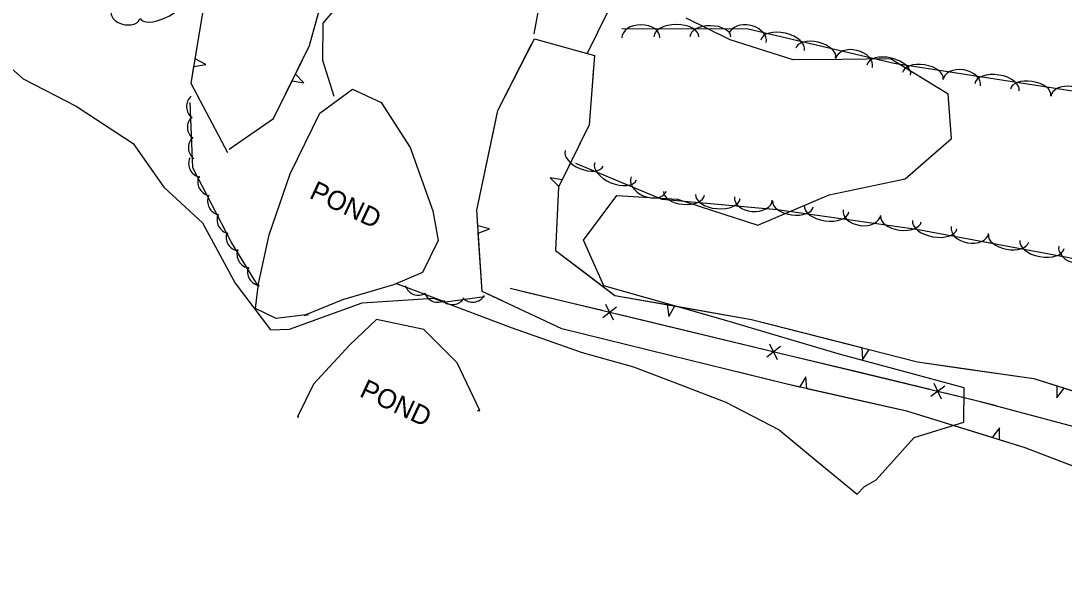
# Model space of a CAD drawing. Extents: x 954793 to 988390, y 1867850 to 1924428.
# Drawn here: x 963154.1 to 963426.2, y 1900726.1 to 1900873.5 of the extents above; entities that cross this region are included whole.
import ezdxf

# ---------------------------------------------------------------- set-up
doc = ezdxf.new("R2010")
doc.units = 0
for name, color, linetype in [('S_FENCE', 7, 'Continuous'), ('S_OBSCURES', 7, 'Continuous'), ('S_STREAM', 7, 'Continuous'), ('S_STREAM_ANNOT', 7, 'Continuous'), ('S_TREE', 7, 'Continuous')]:
    doc.layers.add(name, color=color, linetype=linetype)

msp = doc.modelspace()

# ---------------------------------------------------------------- linework, layer by layer
at = {"layer": 'S_FENCE'}
for p, q in [((963309.48, 1900798.87), (963305.86, 1900796.14)), ((963308.64, 1900795.47), (963306.69, 1900799.54)), ((963351.43, 1900785.17), (963349.47, 1900789.25)), ((963352.26, 1900788.58), (963348.64, 1900785.85)), ((963395.04, 1900778.29), (963391.42, 1900775.55)), ((963394.21, 1900774.88), (963392.25, 1900778.96))]:
    msp.add_line(p, q, dxfattribs=at)
for points in [[(963286.28, 1900802.65), (963281.77, 1900803.74)], [(963584.57, 1900726.13), (963404.06, 1900774.31), (963281.77, 1900803.74)], [(963305.72, 1900797.97), (963286.28, 1900802.65)], [(963329.06, 1900792.36), (963309.61, 1900797.04)], [(963348.51, 1900787.68), (963329.06, 1900792.36)], [(963371.84, 1900782.07), (963352.39, 1900786.74)], [(963391.29, 1900777.39), (963371.84, 1900782.07)], [(963408.56, 1900773.11), (963404.06, 1900774.31), (963395.18, 1900776.45)]]:
    msp.add_lwpolyline(points, dxfattribs=at)
at = {"layer": 'S_OBSCURES'}
msp.add_lwpolyline([(963142.64, 1900869.03), (963154.75, 1900858.4), (963168.54, 1900851.31), (963183.38, 1900841.55), (963191.41, 1900830.17), (963201.46, 1900820.91), (963209.98, 1900805.18), (963219.2, 1900793.01), (963224.21, 1900793.12), (963243.13, 1900799.98), (963261.71, 1900801.2), (963281.97, 1900793.57), (963300.54, 1900787.02), (963313.87, 1900783.34), (963325.93, 1900778.73), (963337.99, 1900774.12), (963351.89, 1900766.89), (963362.04, 1900758.5), (963372.19, 1900750.12), (963374.09, 1900752.09), (963377.16, 1900753.88), (963387.04, 1900764.86), (963400.04, 1900768.87), (963400.13, 1900777.84), (963384, 1900782.19), (963367.86, 1900786.53), (963352.61, 1900791.06), (963337.35, 1900795.59), (963321.76, 1900800.02), (963306.17, 1900804.45), (963300.84, 1900816.35), (963309.55, 1900828.04), (963325.32, 1900827.01), (963346.35, 1900820.23), (963364.94, 1900828.17), (963384.74, 1900832.39), (963396.8, 1900842.87), (963395.92, 1900854.46), (963380.93, 1900863.64), (963368.22, 1900863.51), (963355.51, 1900863.38), (963339.07, 1900868.58), (963327.61, 1900874.22)], dxfattribs=at)
at = {"layer": 'S_STREAM'}
for points in [[(963235.84, 1900853.85), (963232.85, 1900863.18), (963233, 1900872.92), (963240.78, 1900882.13), (963253.97, 1900885.26), (963264.84, 1900891.81), (963279, 1900902.24), (963296.77, 1900912.61)], [(963229.1, 1900796.97), (963220.69, 1900795.88), (963215.28, 1900798.55), (963216.08, 1900804.99), (963218.92, 1900817.7), (963224.33, 1900833.67), (963232.12, 1900849.5), (963240.61, 1900855.7), (963248.05, 1900852.24), (963255.65, 1900840.49), (963261.52, 1900823.98), (963262.96, 1900816.29), (963258.84, 1900807.88), (963251.34, 1900804.74), (963238.04, 1900800.83), (963227.99, 1900796.72), (963229.1, 1900796.97)], [(963273.79, 1900771.95), (963267.88, 1900784.39), (963259.19, 1900793.04), (963246.91, 1900795.64), (963239.9, 1900789.09), (963230.43, 1900778.81), (963226.25, 1900770.29), (963226.65, 1900770.31)], [(963273.24, 1900771.93), (963273.79, 1900771.95)]]:
    msp.add_lwpolyline(points, dxfattribs=at)
at = {"layer": 'S_TREE'}
for p, q in [((963202.39, 1900862.12), (963199.59, 1900863.61)), ((963199.27, 1900861.67), (963202.39, 1900862.12)), ((963224.85, 1900857.88), (963227.96, 1900857.4)), ((963227.96, 1900857.4), (963225.72, 1900859.64)), ((963295.28, 1900832.12), (963292.18, 1900832.59)), ((963292.18, 1900832.59), (963294.42, 1900830.35)), ((963276.35, 1900819.32), (963273.28, 1900820.13)), ((963273.42, 1900818.17), (963276.35, 1900819.32)), ((963322.71, 1900799.55), (963323.12, 1900796.43)), ((963323.12, 1900796.43), (963324.64, 1900799.21)), ((963373.41, 1900788.32), (963373.58, 1900785.18)), ((963373.58, 1900785.18), (963375.31, 1900787.83)), ((963358.85, 1900780.75), (963357.2, 1900778.05)), ((963359.12, 1900777.62), (963358.85, 1900780.75)), ((963424.31, 1900778.35), (963424.31, 1900775.21)), ((963424.31, 1900775.21), (963426.18, 1900777.76)), ((963409.29, 1900767.43), (963407.43, 1900764.87)), ((963409.31, 1900764.29), (963409.29, 1900767.43))]:
    msp.add_line(p, q, dxfattribs=at)
for points in [[(963208.1, 1900839.11), (963198.53, 1900857.21), (963201.76, 1900876.69), (963209.44, 1900895.96), (963203.73, 1900920.58), (963193.18, 1900945.91), (963190.3, 1900978.74), (963203.04, 1900987.6), (963226.16, 1900976.24), (963245.02, 1900976.39), (963269.13, 1900965.48), (963298.86, 1900955.58), (963320, 1900944.25), (963325.95, 1900926.4), (963318.6, 1900899.18), (963301.69, 1900864.82)], [(963208.42, 1900840.12), (963220.01, 1900848.04), (963229.39, 1900867.09), (963235.47, 1900889.06), (963243.7, 1900908.17), (963249.91, 1900921.27), (963265.77, 1900922.08), (963290.77, 1900909.77), (963293.01, 1900897.9), (963287.88, 1900870.13)], [(963291.79, 1900891.3), (963287.88, 1900870.13)], [(963199.59, 1900863.61), (963201.76, 1900876.69), (963206.11, 1900887.6)], [(963225.72, 1900859.64), (963229.39, 1900867.09), (963233.84, 1900883.18)], [(963310.87, 1900871.52), (963343.77, 1900871.48), (963381.86, 1900862.53), (963433.39, 1900854.55), (963479.46, 1900841.97), (963526.99, 1900833.45), (963563.51, 1900828.43), (963592.96, 1900819.88), (963627.3, 1900803.28), (963636.22, 1900778.71), (963620.89, 1900763.62), (963592.86, 1900776.51), (963567.32, 1900782.28), (963535.49, 1900793.28), (963503.46, 1900804.3), (963467.8, 1900802.55), (963427.4, 1900811.77), (963387.69, 1900819.14), (963351.32, 1900824.27), (963321.34, 1900826.96), (963298.82, 1900836.32)], [(963441.5, 1900752.42), (963416.06, 1900762.2), (963385.15, 1900771.76), (963353.19, 1900778.95), (963323.41, 1900786.27), (963295.22, 1900793.25), (963274.46, 1900802.98), (963273.01, 1900824.15), (963278.52, 1900850.14), (963288.07, 1900868.9), (963303.68, 1900864.55), (963302.32, 1900846.4), (963294.33, 1900830.17), (963293.57, 1900813.66), (963309.05, 1900801.95), (963344.69, 1900795.68), (963387.94, 1900784.6), (963418.25, 1900780.26), (963446.15, 1900771.48)], [(963277.36, 1900844.67), (963278.52, 1900850.14), (963287.32, 1900867.43)], [(963208.1, 1900839.11), (963198.53, 1900857.21), (963199.27, 1900861.67)], [(963303.45, 1900861.51), (963303, 1900855.45)], [(963208.42, 1900840.12), (963220.01, 1900848.04), (963224.85, 1900857.88)], [(963303, 1900855.45), (963302.32, 1900846.4), (963295.28, 1900832.12)], [(963216.06, 1900804.29), (963208.95, 1900815.91), (963199.02, 1900835.23), (963198.3, 1900852.23)], [(963273.28, 1900820.13), (963273.01, 1900824.15), (963277.36, 1900844.67)], [(963294.42, 1900830.35), (963294.33, 1900830.17), (963293.57, 1900813.66), (963300.17, 1900808.67)], [(963279.73, 1900800.51), (963274.46, 1900802.98), (963273.42, 1900818.17)], [(963300.17, 1900808.67), (963309.05, 1900801.95), (963322.71, 1900799.55)], [(963275.05, 1900801.55), (963264.87, 1900800.2), (963251.88, 1900805.05)], [(963324.64, 1900799.21), (963344.69, 1900795.68), (963349.19, 1900794.52)], [(963349.19, 1900794.52), (963373.41, 1900788.32)], [(963375.31, 1900787.83), (963387.94, 1900784.6), (963399.79, 1900782.9)], [(963357.2, 1900778.05), (963353.19, 1900778.95), (963340.55, 1900782.06)], [(963399.79, 1900782.9), (963418.25, 1900780.26), (963424.31, 1900778.35)], [(963383.51, 1900772.13), (963359.12, 1900777.62)], [(963426.18, 1900777.76), (963446.15, 1900771.48), (963450.08, 1900770.41)], [(963407.43, 1900764.87), (963385.15, 1900771.76), (963383.51, 1900772.13)], [(963432.8, 1900755.77), (963416.06, 1900762.2), (963409.31, 1900764.29)]]:
    msp.add_lwpolyline(points, dxfattribs=at)
for centre, start, end in [((963200.97, 1900851.18), 131.6459, 233.2428), ((963201.2, 1900845.75), 131.6459, 233.2428), ((963201.46, 1900840.45), 131.6459, 233.2428), ((963201.53, 1900836.33), 156.387, 257.9839), ((963203.9, 1900831.55), 156.387, 257.9839), ((963206.46, 1900826.51), 156.387, 257.9839), ((963208.94, 1900821.67), 156.387, 257.9839), ((963211.31, 1900817.15), 160.6797, 262.2766), ((963214.13, 1900812.68), 160.6797, 262.2766), ((963216.85, 1900808.09), 160.6797, 262.2766), ((963257.85, 1900805.63), 198.7207, 300.3176), ((963262.83, 1900803.8), 198.7207, 300.3176), ((963266.6, 1900803.19), 226.7609, 328.3578), ((963271.9, 1900803.82), 226.7609, 328.3578)]:
    msp.add_arc(centre, 3.64, start, end, dxfattribs=at)
for centre, major_axis, ratio, start_param, end_param in [((963190.76, 1900876.64), (-5.53, -2.49), 0.420543, 6.283185, 9.424777), ((963181.43, 1900875.02), (-3.7, 0.87), 0.646762, 0, 3.141593), ((963315.82, 1900869.13), (-4.96, 0.01), 0.685311, 3.141593, 6.283185), ((963325.08, 1900869.38), (-5.87, 0.01), 0.55008, 3.141593, 6.283185), ((963333.95, 1900869.37), (-5.35, 0.01), 0.540699, 3.141593, 6.283185), ((963343.69, 1900869.05), (-4.82, 1.13), 0.685311, 3.141593, 6.283185), ((963352.76, 1900867.19), (-5.71, 1.34), 0.55008, 3.141593, 6.283185), ((963361.4, 1900865.16), (-5.2, 1.22), 0.540699, 3.141593, 6.283185), ((963371.37, 1900862.55), (-4.82, 1.13), 0.685311, 3.141593, 6.283185), ((963380.44, 1900860.69), (-5.71, 1.34), 0.55008, 3.141593, 6.283185), ((963389.35, 1900859.22), (-5.28, 0.82), 0.540699, 3.141593, 6.283185), ((963399.49, 1900857.39), (-4.9, 0.76), 0.685311, 3.141593, 6.283185), ((963408.68, 1900856.23), (-5.8, 0.9), 0.55008, 3.141593, 6.283185), ((963417.44, 1900854.87), (-5.28, 0.82), 0.540699, 3.141593, 6.283185), ((963427.58, 1900853.04), (-4.9, 0.76), 0.685311, 3.141593, 6.283185), ((963301.03, 1900837.7), (4.94, -2.05), 0.540699, 3.141593, 6.283185), ((963309.22, 1900834.3), (5.42, -2.25), 0.55008, 3.141593, 6.283185), ((963317.87, 1900830.98), (4.58, -1.9), 0.685311, 3.141593, 6.283185), ((963327.06, 1900828.58), (5.33, -0.48), 0.540699, 3.141593, 6.283185), ((963335.89, 1900827.78), (5.84, -0.52), 0.55008, 3.141593, 6.283185), ((963345.14, 1900827.21), (4.94, -0.44), 0.685311, 3.141593, 6.283185), ((963355.46, 1900825.83), (5.29, -0.75), 0.540699, 3.141593, 6.283185), ((963364.24, 1900824.59), (5.81, -0.82), 0.55008, 3.141593, 6.283185), ((963373.45, 1900823.56), (4.91, -0.69), 0.685311, 3.141593, 6.283185), ((963383.61, 1900821.86), (5.29, -0.75), 0.540699, 3.141593, 6.283185), ((963392.45, 1900820.42), (5.77, -1.07), 0.55008, 3.141593, 6.283185), ((963401.6, 1900818.98), (4.87, -0.9), 0.685311, 3.141593, 6.283185), ((963411.68, 1900816.85), (5.26, -0.98), 0.540699, 3.141593, 6.283185), ((963420.4, 1900815.23), (5.77, -1.07), 0.55008, 3.141593, 6.283185), ((963429.63, 1900813.71), (4.83, -1.1), 0.685311, 3.141593, 6.283185)]:
    msp.add_ellipse(centre, major_axis=major_axis, ratio=ratio, start_param=start_param, end_param=end_param, dxfattribs=at)

# ---------------------------------------------------------------- texts
at = {"layer": 'S_STREAM_ANNOT'}
for rotation, p in [(334.7965, (963229.08, 1900827.46)), (334.8354, (963242.17, 1900775.74))]:
    msp.add_text('POND', height=5, rotation=rotation, dxfattribs=at).set_placement(p)

doc.saveas('drawing.dxf')
